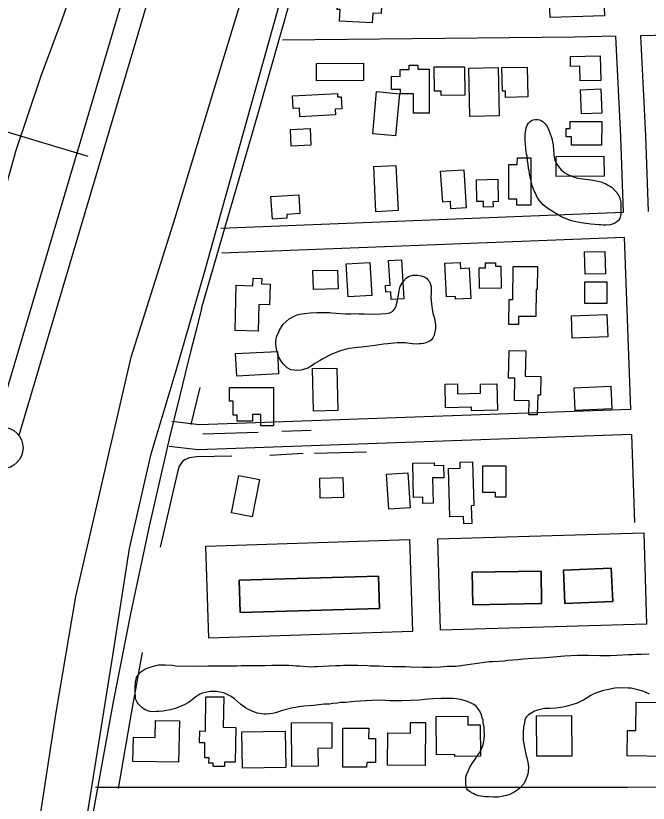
# Model space of a CAD drawing. Extents: x 3297716 to 3335574, y 688621 to 713991.
# Drawn here: x 3324704 to 3325465, y 698108 to 699056 of the extents above; entities that cross this region are included whole.
import ezdxf

# ---------------------------------------------------------------- set-up
doc = ezdxf.new("R2010")
doc.units = 0
for name, color, linetype in [('V-BLDG-OTLN', 7, 'Continuous'), ('V-LEVE-TOET', 7, 'Continuous'), ('V-RIVR-RANG', 7, 'Continuous'), ('V-ROAD-CNTR', 7, 'Continuous'), ('V-SITE-VEGE', 7, 'Continuous'), ('V-SURV-LINE', 7, 'Continuous'), ('V-TOPO-SHOR', 7, 'Continuous')]:
    doc.layers.add(name, color=color, linetype=linetype)

msp = doc.modelspace()

# ---------------------------------------------------------------- linework, layer by layer
at = {"layer": 'V-BLDG-OTLN'}
for points in [[(3325345.42, 699085.9), (3325410.73, 699088.2), (3325411.88, 699055.6), (3325346.57, 699053.3)], [(3325091.47, 699079.95), (3325144.48, 699077.13), (3325143.48, 699058.27), (3325133.32, 699058.81), (3325132.7, 699047.08), (3325093.49, 699049.16), (3325094.23, 699063.07), (3325090.59, 699063.26)], [(3325406.75, 699007.32), (3325407.42, 698977.63), (3325382.88, 698977.07), (3325382.48, 698994.85), (3325371.29, 698994.59), (3325371.02, 699006.51)], [(3325065.57, 698997.99), (3325122.21, 698998.4), (3325122.36, 698977.84), (3325065.72, 698977.44)], [(3325201.3, 698991.21), (3325201.23, 698938.22), (3325182.44, 698938.24), (3325182.48, 698961.79), (3325166.8, 698961.81), (3325166.8, 698966.74), (3325155.77, 698966.76), (3325155.79, 698982.68), (3325166.19, 698982.67), (3325166.2, 698990.98), (3325177.1, 698990.97), (3325177.1, 698996.08), (3325187.5, 698996.06), (3325187.5, 698991.23)], [(3325243.76, 698994.26), (3325244.01, 698960), (3325215.69, 698959.79), (3325215.65, 698964.82), (3325207.46, 698964.76), (3325207.24, 698993.99)], [(3325283.97, 698993.18), (3325285.3, 698935.17), (3325250.26, 698934.36), (3325248.93, 698992.37)], [(3325288.54, 698993.21), (3325319.14, 698993.89), (3325319.94, 698957.9), (3325292.99, 698957.31), (3325292.83, 698964.93), (3325289.17, 698964.85)], [(3325037.07, 698959.41), (3325090.96, 698962.08), (3325091.16, 698958), (3325095.47, 698958.21), (3325096.2, 698943.51), (3325088.33, 698943.12), (3325088.67, 698936.24), (3325045.81, 698934.11), (3325045.3, 698944.45), (3325037.83, 698944.08)], [(3325133.34, 698913.51), (3325138, 698964.25), (3325165.42, 698961.73), (3325160.76, 698910.99)], [(3325407.5, 698967.58), (3325408.62, 698938.35), (3325384.16, 698937.41), (3325383.03, 698966.64)], [(3325370.78, 698928.48), (3325408.7, 698928.3), (3325408.56, 698899.89), (3325372.28, 698900.06), (3325372.33, 698909.75), (3325365.87, 698909.78), (3325365.92, 698919.81), (3325370.74, 698919.79)], [(3325058.98, 698899.72), (3325035.23, 698898.64), (3325034.31, 698918.82), (3325058.05, 698919.91)], [(3325323.59, 698884.74), (3325323.54, 698827.64), (3325306.62, 698827.65), (3325306.63, 698834.81), (3325296.98, 698834.81), (3325297.02, 698876.81), (3325307.2, 698876.8), (3325307.21, 698884.76)], [(3325353.73, 698886.33), (3325411.28, 698886.75), (3325411.46, 698862.54), (3325353.9, 698862.13)], [(3325137.22, 698819.89), (3325134.54, 698874.23), (3325161.2, 698875.55), (3325163.87, 698821.2)], [(3325217.53, 698831.44), (3325214.98, 698868.42), (3325242.71, 698870.33), (3325245.86, 698824.67), (3325227.29, 698823.4), (3325226.69, 698832.07)], [(3325258, 698858.23), (3325283.58, 698858.87), (3325284.25, 698832.02), (3325277.84, 698831.86), (3325278, 698825.53), (3325266.55, 698825.25), (3325266.38, 698832.26), (3325258.66, 698832.07)], [(3325011, 698838.16), (3325044.33, 698840.23), (3325045.74, 698817.64), (3325029.96, 698816.66), (3325030.25, 698812.07), (3325012.69, 698810.98)], [(3325412.57, 698772.1), (3325413.22, 698745.15), (3325388.75, 698744.56), (3325388.1, 698771.5)], [(3325167.79, 698762.1), (3325170.87, 698715.06), (3325155.66, 698714.07), (3325155.04, 698723.61), (3325149.04, 698723.22), (3325148.52, 698731.09), (3325154.3, 698731.47), (3325152.35, 698761.08)], [(3325101.58, 698757.05), (3325129.9, 698758.62), (3325132.09, 698719.21), (3325103.78, 698717.63)], [(3325222.02, 698717.27), (3325219.89, 698757.91), (3325238.44, 698758.87), (3325238.82, 698751.69), (3325249.19, 698752.24), (3325251.11, 698715.47), (3325233.03, 698714.53), (3325232.83, 698717.83)], [(3325287.73, 698727.79), (3325261.69, 698727.6), (3325261.51, 698752.27), (3325268.82, 698752.32), (3325268.77, 698758.26), (3325281.1, 698758.35), (3325281.14, 698754.24), (3325287.53, 698754.28)], [(3325329.76, 698726.27), (3325329.54, 698693.83), (3325308.57, 698693.97), (3325308.5, 698683.99), (3325297.15, 698684.07), (3325297.35, 698714.14), (3325301.98, 698714.11), (3325302.25, 698753.97), (3325331.42, 698753.77), (3325331.23, 698726.26)], [(3325061.44, 698748.99), (3325091.13, 698749.66), (3325091.64, 698726.97), (3325061.96, 698726.31)], [(3324967.86, 698677.04), (3324969.29, 698731.42), (3324989.26, 698730.89), (3324989.49, 698739.83), (3324999.86, 698739.56), (3324999.69, 698733.06), (3325009.95, 698732.79), (3325009.29, 698707.86), (3324996.46, 698708.19), (3324995.61, 698676.31)], [(3325414.66, 698735.57), (3325414.85, 698709.53), (3325388.37, 698709.33), (3325388.19, 698735.37)], [(3325414.95, 698696.28), (3325416.06, 698669.34), (3325373.26, 698667.57), (3325372.15, 698694.52)], [(3324968.52, 698649.18), (3325018.75, 698651.83), (3325020.17, 698624.85), (3324969.94, 698622.2)], [(3325317.51, 698652.63), (3325316.82, 698622.02), (3325335.64, 698621.59), (3325335.13, 698599.21), (3325331.66, 698599.29), (3325331.12, 698575.44), (3325320.97, 698575.67), (3325321.35, 698592.35), (3325303.65, 698592.75), (3325304.26, 698619.51), (3325296.65, 698619.69), (3325297.41, 698653.08)], [(3325060.93, 698631.12), (3325090.16, 698631.79), (3325091.33, 698580.74), (3325062.1, 698580.08)], [(3324961.05, 698608.47), (3325014.04, 698608.4), (3325013.98, 698562.23), (3324998.82, 698562.25), (3324998.83, 698575.84), (3324988.71, 698575.85), (3324988.7, 698567.97), (3324970.47, 698567.99), (3324970.48, 698575.19), (3324965.39, 698575.19), (3324965.41, 698591.99), (3324961.03, 698592)], [(3325283.31, 698581.12), (3325252.25, 698580.44), (3325252.16, 698584.58), (3325220.88, 698583.89), (3325220.25, 698612.42), (3325235.09, 698612.75), (3325235.35, 698600.86), (3325263.1, 698601.47), (3325262.86, 698612.41), (3325282.61, 698612.84)], [(3325375.39, 698607.83), (3325419.69, 698609.98), (3325421.01, 698582.79), (3325376.71, 698580.65)], [(3325182.2, 698476.23), (3325181.44, 698517.34), (3325207.02, 698517.81), (3325207.07, 698514.79), (3325218.44, 698514.99), (3325218.72, 698499.86), (3325205.31, 698499.62), (3325205.87, 698469.11), (3325193.7, 698468.89), (3325193.56, 698476.44)], [(3325226.23, 698452.79), (3325224.43, 698510.8), (3325238.6, 698511.23), (3325238.37, 698518.56), (3325253.39, 698519.03), (3325255.02, 698466.29), (3325251.68, 698466.19), (3325252.34, 698444.9), (3325242.79, 698444.6), (3325242.51, 698453.3)], [(3325293.39, 698514.04), (3325293.21, 698476.58), (3325280.83, 698476.64), (3325280.85, 698481.96), (3325265.7, 698482.04), (3325265.86, 698514.17)], [(3325150.02, 698504.32), (3325175.59, 698505.88), (3325178.16, 698463.66), (3325152.59, 698462.11)], [(3324997.03, 698497.73), (3324988.22, 698452.89), (3324963.37, 698457.78), (3324972.18, 698502.61)], [(3325098.15, 698476.08), (3325070.28, 698475.42), (3325069.71, 698499.38), (3325097.58, 698500.03)], [(3325211.66, 698426.32), (3325459.38, 698433.59), (3325462.6, 698323.82), (3325214.88, 698316.56)], [(3324932.78, 698417.55), (3325177.6, 698425.44), (3325181.16, 698314.91), (3324936.34, 698307.02)], [(3325362.65, 698388.54), (3325364.51, 698348.45), (3325422.02, 698351.11), (3325420.16, 698391.21)], [(3325362.65, 698388.54), (3325420.16, 698391.21), (3325422.02, 698351.11), (3325364.51, 698348.45)], [(3324972.92, 698376.71), (3325140.32, 698381.46), (3325141.42, 698342.67), (3324974.03, 698337.92)], [(3324972.92, 698376.71), (3324974.03, 698337.92), (3325141.42, 698342.67), (3325140.32, 698381.46)], [(3325253.08, 698386.13), (3325253.83, 698346.99), (3325336.4, 698348.56), (3325335.66, 698387.7)], [(3325253.08, 698386.13), (3325335.66, 698387.7), (3325336.4, 698348.56), (3325253.83, 698346.99)], [(3324968.59, 698199.67), (3324967.98, 698157.64), (3324955.26, 698157.82), (3324955.19, 698152.47), (3324941.53, 698152.67), (3324941.58, 698156.52), (3324936.42, 698156.59), (3324936.51, 698162.89), (3324931.31, 698162.96), (3324931.57, 698181.1), (3324925.27, 698181.2), (3324925.47, 698195.29), (3324932.09, 698195.19), (3324932.69, 698236.54), (3324954.16, 698236.22), (3324953.64, 698199.89)], [(3325487.32, 698229.48), (3325486.42, 698164.6), (3325439.07, 698165.26), (3325439.49, 698195.84), (3325449.62, 698195.7), (3325450.1, 698229.99)], [(3325209.69, 698212.84), (3325247.61, 698213.11), (3325247.68, 698202.61), (3325262.69, 698202.72), (3325262.96, 698164.81), (3325231.97, 698164.58), (3325231.96, 698166.86), (3325210.03, 698166.7)], [(3325372.67, 698165.15), (3325330.64, 698164.84), (3325330.29, 698213.7), (3325372.31, 698213.98)], [(3324900.92, 698207.4), (3324899.91, 698157.6), (3324845.01, 698158.71), (3324845.61, 698188), (3324871.69, 698187.47), (3324872.1, 698207.98)], [(3325035.7, 698205.18), (3325084.12, 698205.53), (3325084.35, 698174.48), (3325067.45, 698174.35), (3325067.6, 698152.88), (3325036.08, 698152.66)], [(3325196.96, 698205.44), (3325196.42, 698153.82), (3325151.06, 698154.29), (3325151.47, 698192.89), (3325178.74, 698192.61), (3325178.88, 698205.63)], [(3324975.94, 698194.24), (3325028.01, 698195.08), (3325028.71, 698151.31), (3324976.64, 698150.47)], [(3325097.3, 698151.72), (3325097.42, 698198.78), (3325128.49, 698198.7), (3325128.46, 698186.21), (3325136.76, 698186.19), (3325136.68, 698157.54), (3325126.06, 698157.57), (3325126.04, 698151.66)]]:
    msp.add_lwpolyline(points, close=True, dxfattribs=at)
at = {"layer": 'V-LEVE-TOET'}
for points in [[(3324668.64, 698766.48), (3324704.78, 698894.01), (3324734.91, 698984.4), (3324759.8, 699050.88), (3324789.19, 699135.11)], [(3324322.58, 696027.59), (3324383.14, 696130.06), (3324428.13, 696250.42), (3324473.43, 696388.36), (3324501.36, 696496.59), (3324523.15, 696624.92), (3324550.44, 696762.73), (3324571.31, 696899.63), (3324592.25, 697085.84), (3324607.45, 697236.42), (3324624.61, 697352.29), (3324638.13, 697438.12), (3324652.5, 697525.68), (3324668.18, 697669.4), (3324686.15, 697792.14), (3324708.36, 697921.34), (3324730.83, 698074.11), (3324752.93, 698217.45), (3324776.35, 698356.95), (3324801.71, 698466.02), (3324842.85, 698645.08), (3324895.65, 698812.65), (3324938.78, 698954), (3324980.64, 699092.34)]]:
    msp.add_lwpolyline(points, dxfattribs=at)
at = {"layer": 'V-RIVR-RANG'}
msp.add_line((3324791.29, 698886.28), (3323738.04, 699203.55), dxfattribs=at)
at = {"layer": 'V-ROAD-CNTR'}
for points in [[(3324927.6, 698703.42), (3324995.11, 698936.61), (3325266.07, 699889.97)], [(3326005.19, 699046.08), (3325919.37, 699042.07), (3325455.41, 699031.5)], [(3325425.41, 699030.82), (3325375.86, 699029.69), (3325025, 699026.23)], [(3325425.41, 699030.82), (3325431.32, 698909.75), (3325434.62, 698818.82)], [(3325455.41, 699031.5), (3325461.29, 698911.03), (3325464.6, 698820)], [(3325434.62, 698818.82), (3324950.59, 698799.85)], [(3325435.71, 698788.84), (3324951.77, 698769.88)], [(3325435.71, 698788.84), (3325443.23, 698581.97)], [(3325443.23, 698581.97), (3324924.72, 698563.56), (3324891.83, 698567.33)], [(3325444.32, 698551.99), (3324923.54, 698533.5), (3324888.41, 698537.52)], [(3325444.32, 698551.99), (3325448.18, 698445.86)], [(3324799.96, 698127.61), (3325439.51, 698127.59), (3326089.47, 698131.07), (3326129.88, 698124.83), (3326172.25, 698120.62)]]:
    msp.add_lwpolyline(points, dxfattribs=at)
msp.add_arc((3332050.58, 696855.42), 7358.81, 165.455729, 172.167618, dxfattribs=at)
at = {"layer": 'V-SITE-VEGE'}
msp.add_lwpolyline([(3325360.61, 698813.36), (3325345.02, 698822.79), (3325340.63, 698826.16), (3325338.19, 698828.24), (3325335.42, 698831.13), (3325333.3, 698833.87), (3325331.17, 698837.24), (3325329.7, 698840.15), (3325328.54, 698842.89), (3325327.56, 698844.82), (3325326.41, 698848.05), (3325325.42, 698850.3), (3325324.42, 698854.01), (3325323.92, 698856.44), (3325322.92, 698859.82), (3325321.75, 698865.48), (3325321.24, 698869.35), (3325320.74, 698871.77), (3325320.05, 698877.1), (3325319.38, 698880.98), (3325318.85, 698886.96), (3325318.35, 698888.9), (3325317.49, 698895.36), (3325316.96, 698901.66), (3325316.78, 698904.73), (3325316.71, 698913.46), (3325317.63, 698920.26), (3325318.58, 698923.02), (3325320.5, 698926.27), (3325322.11, 698928.06), (3325324.04, 698929.53), (3325326.29, 698930.35), (3325328.55, 698930.85), (3325331.3, 698930.71), (3325333.73, 698930.24), (3325336.17, 698929.13), (3325338.28, 698927.85), (3325340.23, 698926.08), (3325342.19, 698923.51), (3325344.32, 698919.81), (3325346.3, 698914.81), (3325348.28, 698909.01), (3325348.95, 698906.42), (3325349.45, 698903.84), (3325350.28, 698900.45), (3325350.3, 698898.18), (3325350.65, 698894.95), (3325351.02, 698888), (3325351.69, 698883.96), (3325352.35, 698882.03), (3325353.51, 698879.13), (3325354.66, 698877.2), (3325356.62, 698874.3), (3325360.04, 698870.28), (3325362.65, 698867.71), (3325364.43, 698866.43), (3325367.03, 698864.99), (3325370.6, 698863.4), (3325373.85, 698862.13), (3325377.9, 698860.71), (3325380, 698860.08), (3325386.15, 698859.31), (3325388.91, 698858.85), (3325392.95, 698858.56), (3325400.23, 698857.47), (3325407.68, 698855.91), (3325413.52, 698853.53), (3325421.16, 698848.89), (3325428, 698841.51), (3325430.47, 698836.19), (3325431.64, 698831.18), (3325431.58, 698816.63), (3325430.32, 698811.61), (3325429.04, 698809.66), (3325425.18, 698806.4), (3325422.28, 698805.08), (3325419.38, 698804.25), (3325413.89, 698803.73), (3325410.81, 698803.7), (3325407.41, 698804), (3325405.15, 698803.99), (3325395.44, 698805.05), (3325386.86, 698806.12), (3325377.64, 698807.51), (3325372.29, 698808.76)], close=True, dxfattribs=at)
for points in [[(3325197.1, 698661.96), (3325194.36, 698661.29), (3325191.61, 698660.79), (3325189.19, 698660.77), (3325185.79, 698660.58), (3325181.1, 698660.87), (3325177.86, 698661.5), (3325175.27, 698661.64), (3325172.68, 698661.94), (3325167.83, 698662.23), (3325163.3, 698662.2), (3325162.82, 698662.04), (3325151.02, 698660.98), (3325146.34, 698660.46), (3325136.32, 698658.94), (3325123.56, 698657.22), (3325120.17, 698657.04), (3325115.16, 698656.52), (3325111.93, 698656.01), (3325105.14, 698655.15), (3325102.88, 698654.81), (3325097.39, 698653.31), (3325094.17, 698652.32), (3325089.49, 698650.67), (3325085.14, 698648.86), (3325081.11, 698646.89), (3325077.24, 698644.76), (3325073.38, 698642.79), (3325070.15, 698640.83), (3325063.88, 698637.22), (3325060.66, 698634.94), (3325055.18, 698631.83), (3325051.31, 698630.34), (3325046.96, 698629.34), (3325043.24, 698628.83), (3325034.98, 698629.74), (3325030.28, 698632.13), (3325028.32, 698634.06), (3325026.04, 698636.63), (3325024.08, 698639.04), (3325020.64, 698644.83), (3325018, 698652.9), (3325017.17, 698656.94), (3325016.65, 698660.98), (3325016.78, 698664.53), (3325018.04, 698670.04), (3325018.67, 698672.15), (3325020.27, 698674.91), (3325021.38, 698677.18), (3325025.7, 698684.49), (3325032.76, 698691.17), (3325040.49, 698695.11), (3325042.43, 698695.77), (3325045.66, 698696.6), (3325051.47, 698697.45), (3325058.1, 698698.15), (3325066.34, 698698.69), (3325075.88, 698698.76), (3325081.7, 698698.47), (3325083.97, 698698.17), (3325100.47, 698697.16), (3325107.42, 698697.04), (3325110.18, 698697.23), (3325116.48, 698696.95), (3325120.36, 698697.14), (3325123.59, 698697.17), (3325136.05, 698696.77), (3325143.16, 698696.98), (3325148.98, 698697.35), (3325152.37, 698697.7), (3325154.79, 698698.68), (3325157.37, 698700.32), (3325159.61, 698702.76), (3325161.37, 698706.33), (3325162.47, 698710.06), (3325163.1, 698712.65), (3325163.56, 698715.89), (3325164.34, 698719.94), (3325164.65, 698722.04), (3325165.27, 698725.12), (3325166.53, 698729.82), (3325168.6, 698733.87), (3325170.52, 698736.47), (3325173.73, 698739.89), (3325176.47, 698741.85), (3325178.73, 698742.68), (3325181.47, 698743.5), (3325187.61, 698743.55), (3325191.5, 698742.77), (3325195.39, 698741.34), (3325197.99, 698739.75), (3325200.11, 698737.66), (3325201.41, 698735.89), (3325202.89, 698732.5), (3325203.72, 698729.6), (3325203.75, 698726.53), (3325203.46, 698722), (3325203.33, 698716.66), (3325203.87, 698709.23), (3325204.22, 698705.83), (3325204.73, 698702.76)], [(3325204.73, 698702.76), (3325205.73, 698697.76), (3325207.22, 698692.92), (3325207.72, 698690.98), (3325208.9, 698684.36), (3325208.76, 698681.45), (3325208.78, 698679.19), (3325207.06, 698671.25), (3325205.63, 698668), (3325203.86, 698665.73), (3325202.26, 698664.42), (3325199.36, 698662.95), (3325197.1, 698661.96)], [(3324914.79, 698231.51), (3324911.65, 698229.55), (3324906.58, 698226.6), (3324901.02, 698224.14), (3324895.94, 698222.4), (3324890.37, 698220.91), (3324884.8, 698219.9), (3324881.41, 698219.14), (3324876.32, 698218.62), (3324873.17, 698218.6), (3324869.53, 698218.33), (3324865.4, 698218.54), (3324859.57, 698220.68), (3324855.18, 698223.81), (3324852.74, 698226.21), (3324851.51, 698227.9), (3324850.29, 698229.83), (3324848.31, 698233.94), (3324848.06, 698236.37), (3324847.78, 698240.73), (3324847.73, 698248.25), (3324848.18, 698251.89), (3324848.17, 698254.07), (3324849.34, 698259.42), (3324852.94, 698264.78), (3324854.63, 698266.49), (3324857.04, 698267.96), (3324859.21, 698269.44), (3324863.33, 698271.16), (3324866.95, 698272.4), (3324872.76, 698274.14), (3324875.67, 698274.89), (3324883.92, 698274.95), (3324892.65, 698274.29), (3324896.29, 698273.83), (3324922.74, 698273.05), (3324935.35, 698273.62), (3324943.59, 698273.69), (3324948.93, 698273.48), (3324957.42, 698273.79), (3324962.76, 698273.58), (3324970.27, 698273.64), (3324975.12, 698273.91), (3325003.99, 698274.12), (3325011.99, 698274.42), (3325027.75, 698274.54), (3325032.6, 698274.33), (3325037.22, 698273.88), (3325041.1, 698273.66), (3325045.22, 698273.69), (3325054.44, 698273.03), (3325059.3, 698272.58), (3325062.93, 698272.85), (3325066.82, 698272.64), (3325073.36, 698273.17), (3325088.39, 698274.01), (3325094.46, 698274.05), (3325098.33, 698274.32), (3325115.56, 698274.44), (3325119.2, 698274.23), (3325124.77, 698274.27), (3325130.36, 698273.83), (3325141.27, 698273.66), (3325146.85, 698273.22), (3325157.53, 698272.81), (3325161.9, 698272.84), (3325168.2, 698272.64), (3325172.57, 698272.92), (3325179.12, 698272.48), (3325194.16, 698271.86), (3325203.62, 698271.93), (3325215.02, 698272.5), (3325223.02, 698273.04), (3325229.32, 698273.33), (3325233.69, 698273.36), (3325273.18, 698278.98), (3325277.31, 698279.01), (3325291.85, 698279.84), (3325295.97, 698280.36), (3325307.61, 698281.17), (3325314.15, 698281.95), (3325326.03, 698282.76), (3325335.25, 698283.07), (3325341.55, 698283.84), (3325363.85, 698285.7), (3325379.13, 698286.3), (3325392.95, 698286.4), (3325406.54, 698286.01), (3325418.91, 698286.1), (3325426.42, 698286.4), (3325441.45, 698287.24), (3325445.82, 698287.27), (3325449.7, 698287.54), (3325456.25, 698287.59), (3325465.7, 698287.9)], [(3325309.95, 698125.96), (3325305.6, 698123.02), (3325298.35, 698119.08), (3325294.24, 698117.6), (3325288.19, 698116.34), (3325284.55, 698115.83), (3325278.73, 698115.79), (3325272.42, 698115.98), (3325268.3, 698116.2), (3325263.2, 698116.89), (3325260.53, 698117.35), (3325256.88, 698118.54), (3325254.93, 698119.74), (3325249.58, 698122.61), (3325247.87, 698124.05), (3325246.15, 698126.46), (3325245.15, 698130.58), (3325245.1, 698137.13), (3325245.33, 698139.56), (3325246.04, 698142.47), (3325248.19, 698147.1), (3325250.09, 698151.96), (3325254.17, 698158.3), (3325255.85, 698160.25), (3325258.01, 698163.66), (3325259.21, 698165.85), (3325261.61, 698169.02), (3325263.05, 698171.22), (3325264.48, 698174.86), (3325265.67, 698177.06), (3325266.62, 698180.95), (3325267.31, 698185.56), (3325267.76, 698190.41), (3325267.23, 698196.23), (3325267.21, 698198.9), (3325266.95, 698201.81), (3325266.19, 698205.44), (3325265.93, 698208.11), (3325264.69, 698212.22), (3325263.94, 698215.12), (3325261.73, 698219.47), (3325260.01, 698221.89), (3325257.56, 698225.02), (3325254.88, 698226.95), (3325250.01, 698229.58), (3325244.66, 698231.48), (3325240.53, 698232.66), (3325234.22, 698233.83), (3325230.09, 698234.28), (3325225.96, 698234.25), (3325221.6, 698234.46), (3325215.54, 698234.18), (3325206.08, 698234.11), (3325200.02, 698233.58), (3325196.14, 698233.07), (3325189.6, 698232.53), (3325168.5, 698231.41), (3325164.86, 698231.39), (3325159.77, 698231.59), (3325153.71, 698231.55), (3325144.24, 698232.21), (3325132.36, 698232.12), (3325125.08, 698231.58), (3325111.26, 698230.75), (3325107.39, 698230.24), (3325101.33, 698229.71), (3325094.54, 698229.42), (3325091.15, 698228.91), (3325085.57, 698228.38), (3325081.45, 698227.63), (3325074.91, 698227.34), (3325062.3, 698226.03), (3325050.42, 698225.22), (3325044.12, 698224.2), (3325040.73, 698223.45), (3325037.1, 698222.94), (3325024.99, 698219.94), (3325016.28, 698217.21), (3325012.65, 698216.45), (3325009.74, 698215.95), (3325005.38, 698215.43), (3325002.71, 698215.42), (3324994.46, 698216.57), (3324987.4, 698219.43), (3324983.02, 698221.58), (3324980.34, 698223.26), (3324974.49, 698227.58), (3324967.17, 698233.83), (3324963.26, 698236.72), (3324960.1, 698238.39), (3324954.99, 698240.78), (3324951.83, 698241.73), (3324947.7, 698242.42), (3324945.27, 698242.65), (3324938.48, 698242.6), (3324936.06, 698242.34), (3324928.55, 698240.59), (3324925.65, 698239.6), (3324920.82, 698236.17), (3324918.41, 698234.21), (3324914.79, 698231.51)], [(3325466.06, 698239.39), (3325461.43, 698241.78), (3325458.02, 698243.21), (3325450.49, 698245.34), (3325444.17, 698246.75), (3325440.29, 698246.96), (3325433.98, 698247.16), (3325424.29, 698246.6), (3325415.32, 698244.84), (3325410.96, 698243.84), (3325408.3, 698243.1), (3325402.25, 698241.11), (3325398.38, 698239.39), (3325395.73, 698237.91), (3325386.79, 698232.51), (3325384.13, 698231.04), (3325379.3, 698228.82), (3325373.98, 698227.08), (3325365.5, 698224.84), (3325361.87, 698224.08), (3325353.63, 698222.81), (3325346.6, 698222.27), (3325342.96, 698222.49), (3325339.81, 698222.22), (3325331.33, 698220.46), (3325327.95, 698219.23), (3325324.57, 698217.26), (3325320.7, 698214.81), (3325318.05, 698212.36), (3325316.85, 698210.66), (3325316.14, 698208.71), (3325315.68, 698205.07), (3325314.51, 698199.72), (3325314.06, 698193.42), (3325314.11, 698187.11), (3325314.38, 698184.2), (3325315.65, 698175.48), (3325316.65, 698171.6), (3325317.91, 698165.31), (3325318.91, 698161.68), (3325320.16, 698155.38), (3325320.43, 698151.74), (3325320.23, 698146.41), (3325319.76, 698143.49), (3325317.87, 698137.66), (3325315, 698131.82), (3325309.95, 698125.96)]]:
    msp.add_lwpolyline(points, dxfattribs=at)
at = {"layer": 'V-SURV-LINE'}
for points in [[(3324679.25, 698559.22), (3325248.37, 700479.55)], [(3325277.13, 700471.01), (3324708.01, 698550.68)]]:
    msp.add_lwpolyline(points, dxfattribs=at)
msp.add_circle((3324687.95, 698535.79), 25, dxfattribs=at)
at = {"layer": 'V-TOPO-SHOR'}
for p, q in [((3324915.11, 698563.82), (3324925.85, 698608.52)), ((3324995.68, 698554.39), (3324928.94, 698552.15)), ((3325059.51, 698556.59), (3325024.1, 698555.41)), ((3325049.69, 698529.03), (3325009.75, 698526.76)), ((3325063.44, 698529.24), (3325125.99, 698530.86))]:
    msp.add_line(p, q, dxfattribs=at)
for points in [[(3324630.91, 697144.04), (3324663.88, 697356.47), (3324698.83, 697578.83), (3324723.72, 697726.96), (3324759.12, 697934.29), (3324791.05, 698100.58), (3324821.12, 698288.39), (3324841.05, 698414.62), (3324866.87, 698528.59), (3324896.9, 698628.93), (3324930.56, 698745.35), (3324978.52, 698916.2), (3325028.47, 699095.96)], [(3324963.85, 698525.73), (3324921.45, 698524.84), (3324913.18, 698523.96), (3324907.95, 698521.94), (3324904.59, 698519.59), (3324900.79, 698513.97), (3324898.41, 698504.98), (3324877.73, 698416.29)], [(3324827.75, 698126.17), (3324843.41, 698216.81), (3324856.51, 698289.49)]]:
    msp.add_lwpolyline(points, dxfattribs=at)

doc.saveas('drawing.dxf')
